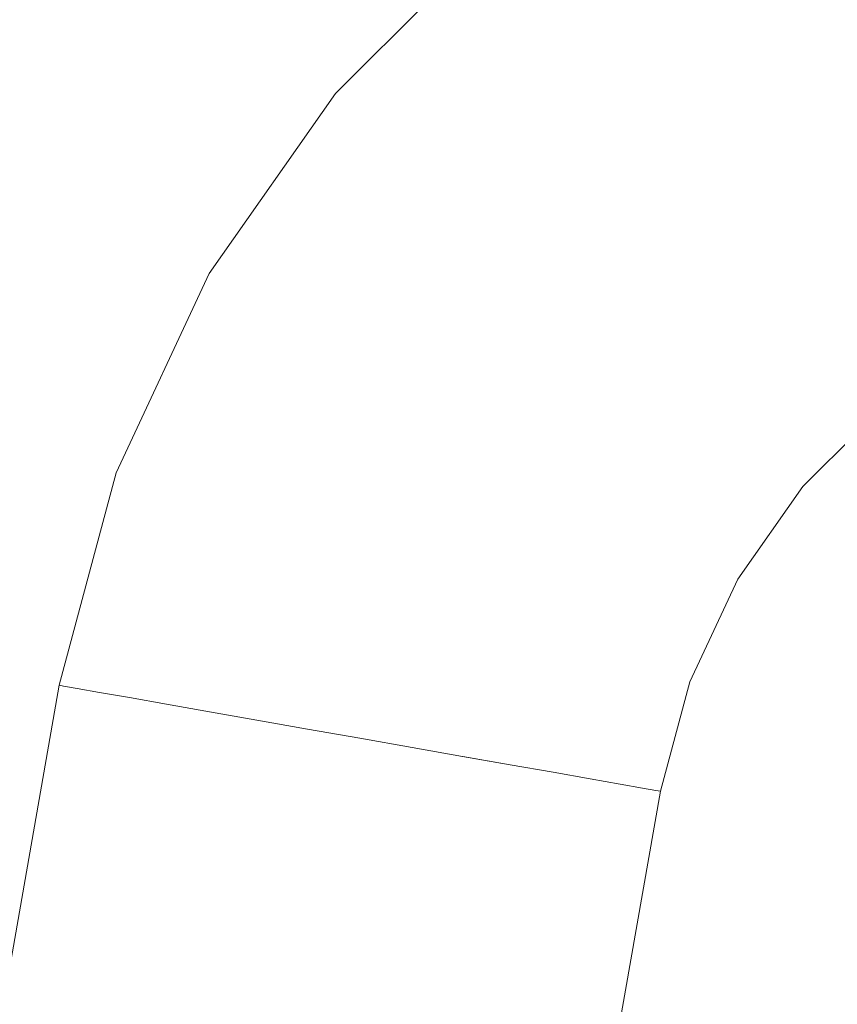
# Model space of a CAD drawing. Header units: millimetres. Extents: x -30280 to 309309, y -17460 to 4378.
# Tile 342 of 656: x 122976 to 122998, y -11016 to -10990. Entities that reach past the tile are written whole.
import ezdxf

# ---------------------------------------------------------------- set-up
doc = ezdxf.new("R2010")
doc.units = ezdxf.units.MM
doc.header["$MEASUREMENT"] = 0
doc.linetypes.add('Wipeout_Contour', pattern=[1000, 0, -1000])
doc.layers.add('P1_PLANTA PRIMERA_3_Nuevo_08_E_Envans secs', color=7, linetype='Continuous')
doc.layers.add('P1_PLANTA PRIMERA_3_Nuevo_09_EI_Mobiliari general', color=7, linetype='Continuous')
doc.layers.add('P1_PLANTA PRIMERA_3_Nuevo_09_EI_Mobiliari general_Pluma_Nº__1', color=7, linetype='Continuous', lineweight=5)

msp = doc.modelspace()

# ---------------------------------------------------------------- wipeouts: each hides what was drawn before it
at = {"color": 254, "linetype": 'Wipeout_Contour', "lineweight": 0, "ltscale": 744380.35708}
msp.add_wipeout([(125602.392, -8989.05), (119928.08, -8989.05), (119928.08, -9336.05), (125456.836, -9336.05), (125456.836, -11434.05), (125602.392, -11434.05)], dxfattribs=at).dxf.layer = 'P1_PLANTA PRIMERA_3_Nuevo_08_E_Envans secs'

# ---------------------------------------------------------------- next in the draw order: wipeouts: each hides what was drawn before it
at = {"color": 254, "linetype": 'Wipeout_Contour', "lineweight": 0, "ltscale": 13224043.01546531}
msp.add_wipeout([(124316.836, -9376.05), (119928.079, -9376.05), (119928.079, -11281.741), (119970.612, -11044.193), (119971.249, -11041.854), (119975.179, -11019.562), (119953.583, -11019.562), (119953.583, -10963.994), (119967.219, -10537.884), (120389.947, -10537.884), (120403.511, -10963.994), (120403.583, -11019.562), (120381.987, -11019.562), (120385.917, -11041.854), (120386.554, -11044.193), (120428.583, -11278.93), (120470.612, -11044.193), (120471.249, -11041.854), (120475.179, -11019.562), (120453.583, -11019.562), (120453.583, -10963.994), (120467.219, -10537.884), (120889.947, -10537.884), (120903.511, -10963.994), (120903.583, -11019.562), (120881.987, -11019.562), (120885.917, -11041.854), (120886.554, -11044.193), (120928.583, -11278.93), (120970.612, -11044.193), (120971.249, -11041.854), (120975.179, -11019.562), (120953.583, -11019.562), (120953.583, -10963.994), (120967.219, -10537.884), (121389.947, -10537.884), (121403.511, -10963.994), (121403.583, -11019.562), (121381.987, -11019.562), (121385.917, -11041.854), (121386.554, -11044.193), (121428.583, -11278.93), (121470.612, -11044.193), (121471.249, -11041.854), (121475.179, -11019.562), (121453.583, -11019.562), (121453.583, -10963.994), (121467.219, -10537.884), (121889.947, -10537.884), (121903.511, -10963.994), (121903.583, -11019.562), (121881.987, -11019.562), (121885.917, -11041.854), (121886.554, -11044.193), (121928.583, -11278.93), (121970.612, -11044.193), (121971.249, -11041.854), (121975.179, -11019.562), (121953.583, -11019.562), (121953.583, -10963.994), (121967.219, -10537.884), (122389.947, -10537.884), (122403.511, -10963.994), (122403.583, -11019.562), (122381.987, -11019.563), (122385.917, -11041.854), (122386.554, -11044.193), (122428.583, -11278.93), (122470.612, -11044.193), (122471.249, -11041.854), (122475.179, -11019.562), (122453.583, -11019.562), (122453.583, -10963.994), (122467.219, -10537.884), (122889.947, -10537.884), (122903.511, -10963.994), (122903.583, -11019.562), (122881.987, -11019.563), (122885.917, -11041.854), (122886.554, -11044.193), (122928.583, -11278.93), (122970.612, -11044.193), (122971.249, -11041.854), (122975.179, -11019.562), (122953.583, -11019.562), (122953.583, -10963.994), (122967.219, -10537.884), (123389.947, -10537.884), (123403.511, -10963.994), (123403.583, -11019.562), (123381.987, -11019.563), (123385.917, -11041.854), (123386.554, -11044.193), (123428.583, -11278.93), (123470.612, -11044.193), (123471.249, -11041.854), (123475.179, -11019.562), (123453.583, -11019.562), (123453.583, -10963.994), (123467.219, -10537.884), (123889.947, -10537.884), (123903.511, -10963.994), (123903.583, -11019.562), (123881.987, -11019.563), (123885.917, -11041.854), (123886.554, -11044.193), (123947.763, -11386.05), (124316.836, -11386.05)], dxfattribs=at).dxf.layer = 'P1_PLANTA PRIMERA_3_Nuevo_08_E_Envans secs'

# ---------------------------------------------------------------- next in the draw order: wipeouts: each hides what was drawn before it
at = {"color": 254, "linetype": 'Wipeout_Contour', "lineweight": 0, "ltscale": 1234688.370091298}
msp.add_wipeout([(122953.583, -10983.748), (122953.583, -11019.295), (122975.227, -11019.295), (122977.292, -11007.583), (122978.784, -11002.016), (122981.223, -10996.794), (122984.533, -10992.075), (122988.614, -10988.004), (122993.34, -10984.706), (122995.405, -10983.748)], dxfattribs=at).dxf.layer = 'P1_PLANTA PRIMERA_3_Nuevo_09_EI_Mobiliari general'

# ---------------------------------------------------------------- next in the draw order: wipeouts: each hides what was drawn before it
at = {"color": 254, "linetype": 'Wipeout_Contour', "lineweight": 0, "ltscale": 3462737.528267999}
msp.add_wipeout([(122991.473, -11019.295), (122997.48, -11017.694), (123003.14, -11017.221), (123178.583, -11017.677), (123354.026, -11017.194), (123359.686, -11017.694), (123365.236, -11019.146), (123364.118, -11010.361), (123363.349, -11007.494), (123362.092, -11004.803), (123360.387, -11002.372), (123358.285, -11000.276), (123355.85, -10998.576), (123353.157, -10997.327), (123350.287, -10996.565), (123347.328, -10996.314), (123191.775, -10996.726), (123178.583, -10996.763), (123165.392, -10996.8), (123009.838, -10996.292), (123006.879, -10996.565), (123004.009, -10997.327), (123001.316, -10998.576), (122998.881, -11000.276), (122996.779, -11002.372), (122995.074, -11004.803), (122993.818, -11007.494), (122993.049, -11010.362)], dxfattribs=at).dxf.layer = 'P1_PLANTA PRIMERA_3_Nuevo_09_EI_Mobiliari general'
at = {"color": 254, "linetype": 'Wipeout_Contour', "lineweight": 0, "ltscale": 493850.936079}
msp.add_wipeout([(122928.583, -11329.894), (122985.17, -11008.972), (122983.802, -11008.731), (122928.583, -11321.894)], dxfattribs=at).dxf.layer = 'P1_PLANTA PRIMERA_3_Nuevo_09_EI_Mobiliari general'

# ---------------------------------------------------------------- next in the draw order: wipeouts: each hides what was drawn before it
at = {"color": 254, "linetype": 'Wipeout_Contour', "lineweight": 0, "ltscale": 493855.820436}
msp.add_wipeout([(122928.583, -11329.894), (122929.994, -11329.894), (122986.538, -11009.214), (122985.17, -11008.972)], dxfattribs=at).dxf.layer = 'P1_PLANTA PRIMERA_3_Nuevo_09_EI_Mobiliari general'

# ---------------------------------------------------------------- next in the draw order: wipeouts: each hides what was drawn before it
at = {"color": 254, "linetype": 'Wipeout_Contour', "lineweight": 0, "ltscale": 493861.313323}
msp.add_wipeout([(122929.994, -11329.894), (122931.361, -11329.894), (122987.865, -11009.447), (122986.538, -11009.214)], dxfattribs=at).dxf.layer = 'P1_PLANTA PRIMERA_3_Nuevo_09_EI_Mobiliari general'

# ---------------------------------------------------------------- next in the draw order: wipeouts: each hides what was drawn before it
at = {"color": 254, "linetype": 'Wipeout_Contour', "lineweight": 0, "ltscale": 493866.55462}
msp.add_wipeout([(122931.361, -11329.894), (122932.645, -11329.894), (122989.109, -11009.667), (122987.865, -11009.447)], dxfattribs=at).dxf.layer = 'P1_PLANTA PRIMERA_3_Nuevo_09_EI_Mobiliari general'

# ---------------------------------------------------------------- next in the draw order: wipeouts: each hides what was drawn before it
at = {"color": 254, "linetype": 'Wipeout_Contour', "lineweight": 0, "ltscale": 493871.385028}
msp.add_wipeout([(122932.645, -11329.894), (122933.805, -11329.894), (122990.234, -11009.865), (122989.109, -11009.667)], dxfattribs=at).dxf.layer = 'P1_PLANTA PRIMERA_3_Nuevo_09_EI_Mobiliari general'

# ---------------------------------------------------------------- next in the draw order: wipeouts: each hides what was drawn before it
at = {"color": 254, "linetype": 'Wipeout_Contour', "lineweight": 0, "ltscale": 370394.140764}
msp.add_wipeout([(122933.805, -11329.894), (122934.806, -11329.894), (122991.205, -11010.037)], dxfattribs=at).dxf.layer = 'P1_PLANTA PRIMERA_3_Nuevo_09_EI_Mobiliari general'

# ---------------------------------------------------------------- next in the draw order: wipeouts: each hides what was drawn before it
at = {"color": 254, "linetype": 'Wipeout_Contour', "lineweight": 0, "ltscale": 370422.110976}
msp.add_wipeout([(122991.205, -11010.036), (122934.806, -11329.894), (122991.993, -11010.175)], dxfattribs=at).dxf.layer = 'P1_PLANTA PRIMERA_3_Nuevo_09_EI_Mobiliari general'

# ---------------------------------------------------------------- next in the draw order: wipeouts: each hides what was drawn before it
at = {"color": 254, "linetype": 'Wipeout_Contour', "lineweight": 0, "ltscale": 370361.043544}
msp.add_wipeout([(122928.583, -11284.523), (122928.583, -11286.602), (122977.767, -11007.667)], dxfattribs=at).dxf.layer = 'P1_PLANTA PRIMERA_3_Nuevo_09_EI_Mobiliari general'

# ---------------------------------------------------------------- next in the draw order: wipeouts: each hides what was drawn before it
at = {"color": 254, "linetype": 'Wipeout_Contour', "lineweight": 0, "ltscale": 370409.174695}
msp.add_wipeout([(122978.899, -11002.058), (122977.411, -11007.604), (122979.238, -11002.181)], dxfattribs=at).dxf.layer = 'P1_PLANTA PRIMERA_3_Nuevo_09_EI_Mobiliari general'
at = {"color": 254, "linetype": 'Wipeout_Contour', "lineweight": 0, "ltscale": 370362.130691}
msp.add_wipeout([(122928.583, -11289.996), (122978.347, -11007.769), (122928.583, -11286.602)], dxfattribs=at).dxf.layer = 'P1_PLANTA PRIMERA_3_Nuevo_09_EI_Mobiliari general'

# ---------------------------------------------------------------- next in the draw order: linework, layer by layer
at = {"layer": 'P1_PLANTA PRIMERA_3_Nuevo_09_EI_Mobiliari general_Pluma_Nº__1', "color": 7, "linetype": 'Continuous', "lineweight": 5}
for p, q in [((122977.292, -11007.583), (122977.411, -11007.604)), ((122977.411, -11007.604), (122977.767, -11007.667))]:
    msp.add_line(p, q, dxfattribs=at)

# ---------------------------------------------------------------- next in the draw order: wipeouts: each hides what was drawn before it
at = {"color": 254, "linetype": 'Wipeout_Contour', "lineweight": 0, "ltscale": 370413.982712}
msp.add_wipeout([(122981.328, -10996.854), (122978.899, -11002.058), (122981.641, -10997.035)], dxfattribs=at).dxf.layer = 'P1_PLANTA PRIMERA_3_Nuevo_09_EI_Mobiliari general'
at = {"color": 254, "linetype": 'Wipeout_Contour', "lineweight": 0, "ltscale": 370412.540706}
msp.add_wipeout([(122979.791, -11002.383), (122978.347, -11007.769), (122980.543, -11002.657)], dxfattribs=at).dxf.layer = 'P1_PLANTA PRIMERA_3_Nuevo_09_EI_Mobiliari general'
at = {"color": 254, "linetype": 'Wipeout_Contour', "lineweight": 0, "ltscale": 370363.658932}
msp.add_wipeout([(122928.583, -11289.996), (122928.583, -11294.602), (122979.135, -11007.908)], dxfattribs=at).dxf.layer = 'P1_PLANTA PRIMERA_3_Nuevo_09_EI_Mobiliari general'

# ---------------------------------------------------------------- next in the draw order: linework, layer by layer
at = {"layer": 'P1_PLANTA PRIMERA_3_Nuevo_09_EI_Mobiliari general_Pluma_Nº__1', "color": 7, "linetype": 'Continuous', "lineweight": 5}
for p, q in [((122977.292, -11007.583), (122978.785, -11002.016)), ((122977.767, -11007.667), (122978.347, -11007.769))]:
    msp.add_line(p, q, dxfattribs=at)

# ---------------------------------------------------------------- next in the draw order: wipeouts: each hides what was drawn before it
at = {"color": 254, "linetype": 'Wipeout_Contour', "lineweight": 0, "ltscale": 370421.604842}
msp.add_wipeout([(122984.626, -10992.153), (122981.328, -10996.854), (122984.902, -10992.386)], dxfattribs=at).dxf.layer = 'P1_PLANTA PRIMERA_3_Nuevo_09_EI_Mobiliari general'
at = {"color": 254, "linetype": 'Wipeout_Contour', "lineweight": 0, "ltscale": 370417.138905}
msp.add_wipeout([(122982.151, -10997.33), (122979.791, -11002.383), (122982.843, -10997.731)], dxfattribs=at).dxf.layer = 'P1_PLANTA PRIMERA_3_Nuevo_09_EI_Mobiliari general'
at = {"color": 254, "linetype": 'Wipeout_Contour', "lineweight": 0, "ltscale": 370415.119019}
msp.add_wipeout([(122980.543, -11002.657), (122979.135, -11007.908), (122981.469, -11002.994)], dxfattribs=at).dxf.layer = 'P1_PLANTA PRIMERA_3_Nuevo_09_EI_Mobiliari general'
at = {"color": 254, "linetype": 'Wipeout_Contour', "lineweight": 0, "ltscale": 370365.58214}
msp.add_wipeout([(122928.583, -11300.28), (122980.106, -11008.079), (122928.583, -11294.602)], dxfattribs=at).dxf.layer = 'P1_PLANTA PRIMERA_3_Nuevo_09_EI_Mobiliari general'

# ---------------------------------------------------------------- next in the draw order: linework, layer by layer
at = {"layer": 'P1_PLANTA PRIMERA_3_Nuevo_09_EI_Mobiliari general_Pluma_Nº__1', "color": 7, "linetype": 'Continuous', "lineweight": 5}
msp.add_line((122978.347, -11007.769), (122979.135, -11007.908), dxfattribs=at)

# ---------------------------------------------------------------- next in the draw order: wipeouts: each hides what was drawn before it
at = {"color": 254, "linetype": 'Wipeout_Contour', "lineweight": 0, "ltscale": 370431.785776}
msp.add_wipeout([(122988.692, -10988.098), (122984.626, -10992.153), (122988.923, -10988.374)], dxfattribs=at).dxf.layer = 'P1_PLANTA PRIMERA_3_Nuevo_09_EI_Mobiliari general'
at = {"color": 254, "linetype": 'Wipeout_Contour', "lineweight": 0, "ltscale": 370424.472532}
msp.add_wipeout([(122985.353, -10992.765), (122982.151, -10997.33), (122985.966, -10993.28)], dxfattribs=at).dxf.layer = 'P1_PLANTA PRIMERA_3_Nuevo_09_EI_Mobiliari general'
at = {"color": 254, "linetype": 'Wipeout_Contour', "lineweight": 0, "ltscale": 370419.576789}
msp.add_wipeout([(122982.843, -10997.731), (122980.543, -11002.657), (122983.697, -10998.224)], dxfattribs=at).dxf.layer = 'P1_PLANTA PRIMERA_3_Nuevo_09_EI_Mobiliari general'
at = {"color": 254, "linetype": 'Wipeout_Contour', "lineweight": 0, "ltscale": 493839.11628}
msp.add_wipeout([(122928.583, -11300.28), (122928.583, -11306.858), (122981.231, -11008.278), (122980.106, -11008.079)], dxfattribs=at).dxf.layer = 'P1_PLANTA PRIMERA_3_Nuevo_09_EI_Mobiliari general'

# ---------------------------------------------------------------- next in the draw order: linework, layer by layer
at = {"layer": 'P1_PLANTA PRIMERA_3_Nuevo_09_EI_Mobiliari general_Pluma_Nº__1', "color": 7, "linetype": 'Continuous', "lineweight": 5}
msp.add_line((122978.785, -11002.016), (122981.223, -10996.794), dxfattribs=at)

# ---------------------------------------------------------------- next in the draw order: wipeouts: each hides what was drawn before it
at = {"color": 254, "linetype": 'Wipeout_Contour', "lineweight": 0, "ltscale": 370434.288309}
msp.add_wipeout([(122989.301, -10988.826), (122985.353, -10992.765), (122989.815, -10989.44)], dxfattribs=at).dxf.layer = 'P1_PLANTA PRIMERA_3_Nuevo_09_EI_Mobiliari general'
at = {"color": 254, "linetype": 'Wipeout_Contour', "lineweight": 0, "ltscale": 370426.698335}
msp.add_wipeout([(122985.966, -10993.28), (122982.843, -10997.731), (122986.72, -10993.914)], dxfattribs=at).dxf.layer = 'P1_PLANTA PRIMERA_3_Nuevo_09_EI_Mobiliari general'
at = {"color": 254, "linetype": 'Wipeout_Contour', "lineweight": 0, "ltscale": 493842.784427}
msp.add_wipeout([(122928.583, -11306.858), (122928.583, -11314.137), (122982.476, -11008.497), (122981.231, -11008.278)], dxfattribs=at).dxf.layer = 'P1_PLANTA PRIMERA_3_Nuevo_09_EI_Mobiliari general'

# ---------------------------------------------------------------- next in the draw order: wipeouts: each hides what was drawn before it
at = {"color": 254, "linetype": 'Wipeout_Contour', "lineweight": 0, "ltscale": 370436.236979}
msp.add_wipeout([(122989.815, -10989.44), (122985.966, -10993.28), (122990.447, -10990.196)], dxfattribs=at).dxf.layer = 'P1_PLANTA PRIMERA_3_Nuevo_09_EI_Mobiliari general'
at = {"color": 254, "linetype": 'Wipeout_Contour', "lineweight": 0, "ltscale": 493891.215525}
msp.add_wipeout([(122981.469, -11002.994), (122980.106, -11008.079), (122981.231, -11008.278), (122982.543, -11003.385)], dxfattribs=at).dxf.layer = 'P1_PLANTA PRIMERA_3_Nuevo_09_EI_Mobiliari general'
at = {"color": 254, "linetype": 'Wipeout_Contour', "lineweight": 0, "ltscale": 493846.764609}
msp.add_wipeout([(122928.583, -11321.894), (122983.802, -11008.731), (122982.476, -11008.497), (122928.583, -11314.137)], dxfattribs=at).dxf.layer = 'P1_PLANTA PRIMERA_3_Nuevo_09_EI_Mobiliari general'

# ---------------------------------------------------------------- next in the draw order: linework, layer by layer
at = {"layer": 'P1_PLANTA PRIMERA_3_Nuevo_09_EI_Mobiliari general_Pluma_Nº__1', "color": 7, "linetype": 'Continuous', "lineweight": 5}
for p, q in [((122928.583, -11283.824), (122977.292, -11007.583)), ((122979.135, -11007.908), (122980.106, -11008.079))]:
    msp.add_line(p, q, dxfattribs=at)

# ---------------------------------------------------------------- next in the draw order: wipeouts: each hides what was drawn before it
at = {"color": 254, "linetype": 'Wipeout_Contour', "lineweight": 0, "ltscale": 493896.50485}
msp.add_wipeout([(122983.697, -10998.224), (122981.469, -11002.994), (122982.543, -11003.385), (122984.686, -10998.796)], dxfattribs=at).dxf.layer = 'P1_PLANTA PRIMERA_3_Nuevo_09_EI_Mobiliari general'

# ---------------------------------------------------------------- next in the draw order: wipeouts: each hides what was drawn before it
at = {"color": 254, "linetype": 'Wipeout_Contour', "lineweight": 0, "ltscale": 493905.176346}
msp.add_wipeout([(122986.72, -10993.914), (122983.697, -10998.224), (122984.686, -10998.796), (122987.595, -10994.649)], dxfattribs=at).dxf.layer = 'P1_PLANTA PRIMERA_3_Nuevo_09_EI_Mobiliari general'
at = {"color": 254, "linetype": 'Wipeout_Contour', "lineweight": 0, "ltscale": 493895.936886}
msp.add_wipeout([(122981.231, -11008.278), (122982.476, -11008.497), (122983.73, -11003.818), (122982.543, -11003.385)], dxfattribs=at).dxf.layer = 'P1_PLANTA PRIMERA_3_Nuevo_09_EI_Mobiliari general'

# ---------------------------------------------------------------- next in the draw order: linework, layer by layer
at = {"layer": 'P1_PLANTA PRIMERA_3_Nuevo_09_EI_Mobiliari general_Pluma_Nº__1', "color": 7, "linetype": 'Continuous', "lineweight": 5}
for p, q in [((122981.223, -10996.794), (122984.533, -10992.075)), ((122980.106, -11008.079), (122981.231, -11008.278))]:
    msp.add_line(p, q, dxfattribs=at)

# ---------------------------------------------------------------- next in the draw order: wipeouts: each hides what was drawn before it
at = {"color": 254, "linetype": 'Wipeout_Contour', "lineweight": 0, "ltscale": 493916.964195}
msp.add_wipeout([(122990.447, -10990.196), (122986.72, -10993.914), (122987.595, -10994.649), (122991.181, -10991.072)], dxfattribs=at).dxf.layer = 'P1_PLANTA PRIMERA_3_Nuevo_09_EI_Mobiliari general'
at = {"color": 254, "linetype": 'Wipeout_Contour', "lineweight": 0, "ltscale": 493901.009793}
msp.add_wipeout([(122982.543, -11003.385), (122983.73, -11003.818), (122985.78, -10999.429), (122984.686, -10998.796)], dxfattribs=at).dxf.layer = 'P1_PLANTA PRIMERA_3_Nuevo_09_EI_Mobiliari general'

# ---------------------------------------------------------------- next in the draw order: wipeouts: each hides what was drawn before it
at = {"color": 254, "linetype": 'Wipeout_Contour', "lineweight": 0, "ltscale": 493931.508083}
msp.add_wipeout([(122994.765, -10987.183), (122990.447, -10990.196), (122991.181, -10991.072), (122995.334, -10988.174)], dxfattribs=at).dxf.layer = 'P1_PLANTA PRIMERA_3_Nuevo_09_EI_Mobiliari general'
at = {"color": 254, "linetype": 'Wipeout_Contour', "lineweight": 0, "ltscale": 493909.327553}
msp.add_wipeout([(122984.686, -10998.796), (122985.78, -10999.429), (122988.562, -10995.463), (122987.595, -10994.649)], dxfattribs=at).dxf.layer = 'P1_PLANTA PRIMERA_3_Nuevo_09_EI_Mobiliari general'
at = {"color": 254, "linetype": 'Wipeout_Contour', "lineweight": 0, "ltscale": 493901.060271}
msp.add_wipeout([(122983.73, -11003.818), (122982.476, -11008.497), (122983.802, -11008.731), (122984.996, -11004.279)], dxfattribs=at).dxf.layer = 'P1_PLANTA PRIMERA_3_Nuevo_09_EI_Mobiliari general'

# ---------------------------------------------------------------- next in the draw order: linework, layer by layer
at = {"layer": 'P1_PLANTA PRIMERA_3_Nuevo_09_EI_Mobiliari general_Pluma_Nº__1', "color": 7, "linetype": 'Continuous', "lineweight": 5}
msp.add_line((122981.231, -11008.278), (122982.476, -11008.497), dxfattribs=at)

# ---------------------------------------------------------------- next in the draw order: wipeouts: each hides what was drawn before it
at = {"color": 254, "linetype": 'Wipeout_Contour', "lineweight": 0, "ltscale": 493920.635032}
msp.add_wipeout([(122987.595, -10994.649), (122988.562, -10995.463), (122991.992, -10992.042), (122991.181, -10991.072)], dxfattribs=at).dxf.layer = 'P1_PLANTA PRIMERA_3_Nuevo_09_EI_Mobiliari general'
at = {"color": 254, "linetype": 'Wipeout_Contour', "lineweight": 0, "ltscale": 493905.898573}
msp.add_wipeout([(122985.78, -10999.429), (122983.73, -11003.818), (122984.996, -11004.279), (122986.946, -11000.103)], dxfattribs=at).dxf.layer = 'P1_PLANTA PRIMERA_3_Nuevo_09_EI_Mobiliari general'

# ---------------------------------------------------------------- next in the draw order: wipeouts: each hides what was drawn before it
at = {"color": 254, "linetype": 'Wipeout_Contour', "lineweight": 0, "ltscale": 493934.586506}
msp.add_wipeout([(122991.181, -10991.072), (122991.992, -10992.042), (122995.964, -10989.269), (122995.334, -10988.174)], dxfattribs=at).dxf.layer = 'P1_PLANTA PRIMERA_3_Nuevo_09_EI_Mobiliari general'
at = {"color": 254, "linetype": 'Wipeout_Contour', "lineweight": 0, "ltscale": 493913.832655}
msp.add_wipeout([(122988.562, -10995.463), (122985.78, -10999.429), (122986.946, -11000.103), (122989.593, -10996.33)], dxfattribs=at).dxf.layer = 'P1_PLANTA PRIMERA_3_Nuevo_09_EI_Mobiliari general'
at = {"color": 254, "linetype": 'Wipeout_Contour', "lineweight": 0, "ltscale": 493906.429931}
msp.add_wipeout([(122984.996, -11004.279), (122983.802, -11008.731), (122985.17, -11008.972), (122986.301, -11004.755)], dxfattribs=at).dxf.layer = 'P1_PLANTA PRIMERA_3_Nuevo_09_EI_Mobiliari general'

# ---------------------------------------------------------------- next in the draw order: linework, layer by layer
at = {"layer": 'P1_PLANTA PRIMERA_3_Nuevo_09_EI_Mobiliari general_Pluma_Nº__1', "color": 7, "linetype": 'Continuous', "lineweight": 5}
msp.add_line((122982.476, -11008.497), (122983.802, -11008.731), dxfattribs=at)

# ---------------------------------------------------------------- next in the draw order: wipeouts: each hides what was drawn before it
at = {"color": 254, "linetype": 'Wipeout_Contour', "lineweight": 0, "ltscale": 493924.619014}
msp.add_wipeout([(122991.992, -10992.042), (122988.562, -10995.463), (122989.593, -10996.33), (122992.856, -10993.075)], dxfattribs=at).dxf.layer = 'P1_PLANTA PRIMERA_3_Nuevo_09_EI_Mobiliari general'
at = {"color": 254, "linetype": 'Wipeout_Contour', "lineweight": 0, "ltscale": 493911.022577}
msp.add_wipeout([(122986.946, -11000.103), (122984.996, -11004.279), (122986.301, -11004.755), (122988.148, -11000.798)], dxfattribs=at).dxf.layer = 'P1_PLANTA PRIMERA_3_Nuevo_09_EI_Mobiliari general'

# ---------------------------------------------------------------- next in the draw order: linework, layer by layer
at = {"layer": 'P1_PLANTA PRIMERA_3_Nuevo_09_EI_Mobiliari general_Pluma_Nº__1', "color": 7, "linetype": 'Continuous', "lineweight": 5}
msp.add_line((122984.533, -10992.075), (122988.614, -10988.004), dxfattribs=at)

# ---------------------------------------------------------------- next in the draw order: wipeouts: each hides what was drawn before it
at = {"color": 254, "linetype": 'Wipeout_Contour', "lineweight": 0, "ltscale": 493937.927772}
msp.add_wipeout([(122995.964, -10989.269), (122991.992, -10992.042), (122992.856, -10993.075), (122996.636, -10990.437)], dxfattribs=at).dxf.layer = 'P1_PLANTA PRIMERA_3_Nuevo_09_EI_Mobiliari general'
at = {"color": 254, "linetype": 'Wipeout_Contour', "lineweight": 0, "ltscale": 493918.554716}
msp.add_wipeout([(122989.593, -10996.33), (122986.946, -11000.103), (122988.148, -11000.798), (122990.656, -10997.224)], dxfattribs=at).dxf.layer = 'P1_PLANTA PRIMERA_3_Nuevo_09_EI_Mobiliari general'
at = {"color": 254, "linetype": 'Wipeout_Contour', "lineweight": 0, "ltscale": 493911.882665}
msp.add_wipeout([(122986.301, -11004.755), (122985.17, -11008.972), (122986.538, -11009.214), (122987.606, -11005.23)], dxfattribs=at).dxf.layer = 'P1_PLANTA PRIMERA_3_Nuevo_09_EI_Mobiliari general'

# ---------------------------------------------------------------- next in the draw order: linework, layer by layer
at = {"layer": 'P1_PLANTA PRIMERA_3_Nuevo_09_EI_Mobiliari general_Pluma_Nº__1', "color": 7, "linetype": 'Continuous', "lineweight": 5}
msp.add_line((122983.802, -11008.731), (122985.17, -11008.972), dxfattribs=at)

# ---------------------------------------------------------------- next in the draw order: wipeouts: each hides what was drawn before it
at = {"color": 254, "linetype": 'Wipeout_Contour', "lineweight": 0, "ltscale": 493953.352327}
msp.add_wipeout([(123000.359, -10987.23), (122995.964, -10989.269), (122996.636, -10990.437), (123000.817, -10988.497)], dxfattribs=at).dxf.layer = 'P1_PLANTA PRIMERA_3_Nuevo_09_EI_Mobiliari general'
at = {"color": 254, "linetype": 'Wipeout_Contour', "lineweight": 0, "ltscale": 493928.795058}
msp.add_wipeout([(122992.856, -10993.075), (122989.593, -10996.33), (122990.656, -10997.224), (122993.747, -10994.14)], dxfattribs=at).dxf.layer = 'P1_PLANTA PRIMERA_3_Nuevo_09_EI_Mobiliari general'
at = {"color": 254, "linetype": 'Wipeout_Contour', "lineweight": 0, "ltscale": 493916.226078}
msp.add_wipeout([(122988.148, -11000.798), (122986.301, -11004.755), (122987.606, -11005.23), (122989.351, -11001.494)], dxfattribs=at).dxf.layer = 'P1_PLANTA PRIMERA_3_Nuevo_09_EI_Mobiliari general'

# ---------------------------------------------------------------- next in the draw order: wipeouts: each hides what was drawn before it
at = {"color": 254, "linetype": 'Wipeout_Contour', "lineweight": 0, "ltscale": 493941.430349}
msp.add_wipeout([(122996.636, -10990.437), (122992.856, -10993.075), (122993.747, -10994.14), (122997.328, -10991.641)], dxfattribs=at).dxf.layer = 'P1_PLANTA PRIMERA_3_Nuevo_09_EI_Mobiliari general'
at = {"color": 254, "linetype": 'Wipeout_Contour', "lineweight": 0, "ltscale": 493923.350243}
msp.add_wipeout([(122990.656, -10997.224), (122988.148, -11000.798), (122989.351, -11001.494), (122991.719, -10998.118)], dxfattribs=at).dxf.layer = 'P1_PLANTA PRIMERA_3_Nuevo_09_EI_Mobiliari general'
at = {"color": 254, "linetype": 'Wipeout_Contour', "lineweight": 0, "ltscale": 493917.252771}
msp.add_wipeout([(122987.606, -11005.23), (122986.538, -11009.214), (122987.865, -11009.447), (122988.872, -11005.692)], dxfattribs=at).dxf.layer = 'P1_PLANTA PRIMERA_3_Nuevo_09_EI_Mobiliari general'

# ---------------------------------------------------------------- next in the draw order: linework, layer by layer
at = {"layer": 'P1_PLANTA PRIMERA_3_Nuevo_09_EI_Mobiliari general_Pluma_Nº__1', "color": 7, "linetype": 'Continuous', "lineweight": 5}
msp.add_line((122985.17, -11008.972), (122986.538, -11009.213), dxfattribs=at)

# ---------------------------------------------------------------- next in the draw order: wipeouts: each hides what was drawn before it
at = {"color": 254, "linetype": 'Wipeout_Contour', "lineweight": 0, "ltscale": 493956.074508}
msp.add_wipeout([(123000.817, -10988.497), (122996.636, -10990.437), (122997.328, -10991.641), (123001.289, -10989.803)], dxfattribs=at).dxf.layer = 'P1_PLANTA PRIMERA_3_Nuevo_09_EI_Mobiliari general'
at = {"color": 254, "linetype": 'Wipeout_Contour', "lineweight": 0, "ltscale": 493933.036289}
msp.add_wipeout([(122993.747, -10994.14), (122990.656, -10997.224), (122991.719, -10998.118), (122994.639, -10995.205)], dxfattribs=at).dxf.layer = 'P1_PLANTA PRIMERA_3_Nuevo_09_EI_Mobiliari general'
at = {"color": 254, "linetype": 'Wipeout_Contour', "lineweight": 0, "ltscale": 493921.350973}
msp.add_wipeout([(122989.351, -11001.494), (122987.606, -11005.23), (122988.872, -11005.692), (122990.517, -11002.168)], dxfattribs=at).dxf.layer = 'P1_PLANTA PRIMERA_3_Nuevo_09_EI_Mobiliari general'

# ---------------------------------------------------------------- next in the draw order: wipeouts: each hides what was drawn before it
at = {"color": 254, "linetype": 'Wipeout_Contour', "lineweight": 0, "ltscale": 493944.987852}
msp.add_wipeout([(122997.328, -10991.641), (122993.747, -10994.14), (122994.639, -10995.205), (122998.021, -10992.845)], dxfattribs=at).dxf.layer = 'P1_PLANTA PRIMERA_3_Nuevo_09_EI_Mobiliari general'
at = {"color": 254, "linetype": 'Wipeout_Contour', "lineweight": 0, "ltscale": 493928.073557}
msp.add_wipeout([(122991.719, -10998.118), (122989.351, -11001.494), (122990.517, -11002.168), (122992.75, -10998.985)], dxfattribs=at).dxf.layer = 'P1_PLANTA PRIMERA_3_Nuevo_09_EI_Mobiliari general'
at = {"color": 254, "linetype": 'Wipeout_Contour', "lineweight": 0, "ltscale": 493922.377093}
msp.add_wipeout([(122987.865, -11009.447), (122989.109, -11009.667), (122990.059, -11006.124), (122988.872, -11005.692)], dxfattribs=at).dxf.layer = 'P1_PLANTA PRIMERA_3_Nuevo_09_EI_Mobiliari general'

# ---------------------------------------------------------------- next in the draw order: linework, layer by layer
at = {"layer": 'P1_PLANTA PRIMERA_3_Nuevo_09_EI_Mobiliari general_Pluma_Nº__1', "color": 7, "linetype": 'Continuous', "lineweight": 5}
msp.add_line((122986.538, -11009.213), (122987.864, -11009.448), dxfattribs=at)

# ---------------------------------------------------------------- next in the draw order: wipeouts: each hides what was drawn before it
at = {"color": 254, "linetype": 'Wipeout_Contour', "lineweight": 0, "ltscale": 493958.839699}
msp.add_wipeout([(123001.289, -10989.803), (122997.328, -10991.641), (122998.021, -10992.845), (123001.761, -10991.11)], dxfattribs=at).dxf.layer = 'P1_PLANTA PRIMERA_3_Nuevo_09_EI_Mobiliari general'
at = {"color": 254, "linetype": 'Wipeout_Contour', "lineweight": 0, "ltscale": 493937.213899}
msp.add_wipeout([(122994.639, -10995.205), (122991.719, -10998.118), (122992.75, -10998.985), (122995.503, -10996.238)], dxfattribs=at).dxf.layer = 'P1_PLANTA PRIMERA_3_Nuevo_09_EI_Mobiliari general'
at = {"color": 254, "linetype": 'Wipeout_Contour', "lineweight": 0, "ltscale": 493926.241589}
msp.add_wipeout([(122988.872, -11005.692), (122990.059, -11006.124), (122991.611, -11002.801), (122990.517, -11002.168)], dxfattribs=at).dxf.layer = 'P1_PLANTA PRIMERA_3_Nuevo_09_EI_Mobiliari general'

# ---------------------------------------------------------------- next in the draw order: wipeouts: each hides what was drawn before it
at = {"color": 254, "linetype": 'Wipeout_Contour', "lineweight": 0, "ltscale": 493948.492281}
msp.add_wipeout([(122998.021, -10992.845), (122994.639, -10995.205), (122995.503, -10996.238), (122998.692, -10994.013)], dxfattribs=at).dxf.layer = 'P1_PLANTA PRIMERA_3_Nuevo_09_EI_Mobiliari general'
at = {"color": 254, "linetype": 'Wipeout_Contour', "lineweight": 0, "ltscale": 493932.581226}
msp.add_wipeout([(122990.517, -11002.168), (122991.611, -11002.801), (122993.718, -10999.798), (122992.75, -10998.985)], dxfattribs=at).dxf.layer = 'P1_PLANTA PRIMERA_3_Nuevo_09_EI_Mobiliari general'
at = {"color": 254, "linetype": 'Wipeout_Contour', "lineweight": 0, "ltscale": 493927.099981}
msp.add_wipeout([(122990.059, -11006.124), (122989.109, -11009.667), (122990.234, -11009.865), (122991.133, -11006.515)], dxfattribs=at).dxf.layer = 'P1_PLANTA PRIMERA_3_Nuevo_09_EI_Mobiliari general'

# ---------------------------------------------------------------- next in the draw order: linework, layer by layer
at = {"layer": 'P1_PLANTA PRIMERA_3_Nuevo_09_EI_Mobiliari general_Pluma_Nº__1', "color": 7, "linetype": 'Continuous', "lineweight": 5}
msp.add_line((122987.864, -11009.448), (122989.109, -11009.667), dxfattribs=at)

# ---------------------------------------------------------------- next in the draw order: wipeouts: each hides what was drawn before it
at = {"color": 254, "linetype": 'Wipeout_Contour', "lineweight": 0, "ltscale": 493941.201073}
msp.add_wipeout([(122992.75, -10998.985), (122993.718, -10999.798), (122996.314, -10997.208), (122995.503, -10996.238)], dxfattribs=at).dxf.layer = 'P1_PLANTA PRIMERA_3_Nuevo_09_EI_Mobiliari general'
at = {"color": 254, "linetype": 'Wipeout_Contour', "lineweight": 0, "ltscale": 493930.749435}
msp.add_wipeout([(122991.611, -11002.801), (122990.059, -11006.124), (122991.133, -11006.515), (122992.6, -11003.373)], dxfattribs=at).dxf.layer = 'P1_PLANTA PRIMERA_3_Nuevo_09_EI_Mobiliari general'

# ---------------------------------------------------------------- next in the draw order: wipeouts: each hides what was drawn before it
at = {"color": 254, "linetype": 'Wipeout_Contour', "lineweight": 0, "ltscale": 493951.837308}
msp.add_wipeout([(122995.503, -10996.238), (122996.314, -10997.208), (122999.322, -10995.109), (122998.692, -10994.013)], dxfattribs=at).dxf.layer = 'P1_PLANTA PRIMERA_3_Nuevo_09_EI_Mobiliari general'
at = {"color": 254, "linetype": 'Wipeout_Contour', "lineweight": 0, "ltscale": 493936.736434}
msp.add_wipeout([(122993.718, -10999.798), (122991.611, -11002.801), (122992.6, -11003.373), (122994.592, -11000.533)], dxfattribs=at).dxf.layer = 'P1_PLANTA PRIMERA_3_Nuevo_09_EI_Mobiliari general'
at = {"color": 254, "linetype": 'Wipeout_Contour', "lineweight": 0, "ltscale": 370448.245121}
msp.add_wipeout([(122991.133, -11006.515), (122990.234, -11009.865), (122992.059, -11006.853)], dxfattribs=at).dxf.layer = 'P1_PLANTA PRIMERA_3_Nuevo_09_EI_Mobiliari general'

# ---------------------------------------------------------------- next in the draw order: linework, layer by layer
at = {"layer": 'P1_PLANTA PRIMERA_3_Nuevo_09_EI_Mobiliari general_Pluma_Nº__1', "color": 7, "linetype": 'Continuous', "lineweight": 5}
msp.add_line((122989.109, -11009.667), (122990.235, -11009.865), dxfattribs=at)

# ---------------------------------------------------------------- next in the draw order: wipeouts: each hides what was drawn before it
at = {"color": 254, "linetype": 'Wipeout_Contour', "lineweight": 0, "ltscale": 493944.876846}
msp.add_wipeout([(122996.314, -10997.208), (122993.718, -10999.798), (122994.592, -11000.533), (122997.047, -10998.084)], dxfattribs=at).dxf.layer = 'P1_PLANTA PRIMERA_3_Nuevo_09_EI_Mobiliari general'
at = {"color": 254, "linetype": 'Wipeout_Contour', "lineweight": 0, "ltscale": 370451.011129}
msp.add_wipeout([(122992.6, -11003.373), (122991.133, -11006.515), (122993.454, -11003.866)], dxfattribs=at).dxf.layer = 'P1_PLANTA PRIMERA_3_Nuevo_09_EI_Mobiliari general'
at = {"color": 254, "linetype": 'Wipeout_Contour', "lineweight": 0, "ltscale": 370450.912695}
msp.add_wipeout([(122992.059, -11006.853), (122991.205, -11010.036), (122992.811, -11007.127)], dxfattribs=at).dxf.layer = 'P1_PLANTA PRIMERA_3_Nuevo_09_EI_Mobiliari general'

# ---------------------------------------------------------------- next in the draw order: linework, layer by layer
at = {"layer": 'P1_PLANTA PRIMERA_3_Nuevo_09_EI_Mobiliari general_Pluma_Nº__1', "color": 7, "linetype": 'Continuous', "lineweight": 5}
for p, q in [((122990.235, -11009.865), (122991.205, -11010.036)), ((122991.205, -11010.036), (122991.993, -11010.175))]:
    msp.add_line(p, q, dxfattribs=at)

# ---------------------------------------------------------------- next in the draw order: wipeouts: each hides what was drawn before it
at = {"color": 254, "linetype": 'Wipeout_Contour', "lineweight": 0, "ltscale": 493954.921515}
msp.add_wipeout([(122999.322, -10995.109), (122996.314, -10997.208), (122997.047, -10998.084), (122999.892, -10996.099)], dxfattribs=at).dxf.layer = 'P1_PLANTA PRIMERA_3_Nuevo_09_EI_Mobiliari general'
at = {"color": 254, "linetype": 'Wipeout_Contour', "lineweight": 0, "ltscale": 370455.481861}
msp.add_wipeout([(122994.592, -11000.533), (122992.6, -11003.373), (122995.347, -11001.168)], dxfattribs=at).dxf.layer = 'P1_PLANTA PRIMERA_3_Nuevo_09_EI_Mobiliari general'
at = {"color": 254, "linetype": 'Wipeout_Contour', "lineweight": 0, "ltscale": 370453.545632}
msp.add_wipeout([(122993.454, -11003.866), (122992.059, -11006.853), (122994.146, -11004.267)], dxfattribs=at).dxf.layer = 'P1_PLANTA PRIMERA_3_Nuevo_09_EI_Mobiliari general'
at = {"color": 254, "linetype": 'Wipeout_Contour', "lineweight": 0, "ltscale": 370454.386225}
msp.add_wipeout([(122993.364, -11007.328), (122992.573, -11010.278), (122993.703, -11007.452)], dxfattribs=at).dxf.layer = 'P1_PLANTA PRIMERA_3_Nuevo_09_EI_Mobiliari general'

# ---------------------------------------------------------------- next in the draw order: linework, layer by layer
at = {"layer": 'P1_PLANTA PRIMERA_3_Nuevo_09_EI_Mobiliari general_Pluma_Nº__1', "color": 7, "linetype": 'Continuous', "lineweight": 5}
for p, q in [((122993.048, -11010.362), (122993.817, -11007.494)), ((122991.993, -11010.175), (122992.573, -11010.278)), ((122936.706, -11329.894), (122993.048, -11010.362)), ((122992.573, -11010.278), (122992.929, -11010.34)), ((122992.929, -11010.34), (122993.049, -11010.361))]:
    msp.add_line(p, q, dxfattribs=at)

# ---------------------------------------------------------------- next in the draw order: wipeouts: each hides what was drawn before it
at = {"color": 254, "linetype": 'Wipeout_Contour', "lineweight": 0, "ltscale": 370461.495227}
msp.add_wipeout([(122997.047, -10998.084), (122994.592, -11000.533), (122997.68, -10998.84)], dxfattribs=at).dxf.layer = 'P1_PLANTA PRIMERA_3_Nuevo_09_EI_Mobiliari general'
at = {"color": 254, "linetype": 'Wipeout_Contour', "lineweight": 0, "ltscale": 370457.806689}
msp.add_wipeout([(122995.347, -11001.168), (122993.454, -11003.866), (122995.959, -11001.683)], dxfattribs=at).dxf.layer = 'P1_PLANTA PRIMERA_3_Nuevo_09_EI_Mobiliari general'
at = {"color": 254, "linetype": 'Wipeout_Contour', "lineweight": 0, "ltscale": 370456.866963}
msp.add_wipeout([(122994.656, -11004.562), (122993.364, -11007.328), (122994.969, -11004.742)], dxfattribs=at).dxf.layer = 'P1_PLANTA PRIMERA_3_Nuevo_09_EI_Mobiliari general'

# ---------------------------------------------------------------- next in the draw order: linework, layer by layer
at = {"layer": 'P1_PLANTA PRIMERA_3_Nuevo_09_EI_Mobiliari general_Pluma_Nº__1', "color": 7, "linetype": 'Continuous', "lineweight": 5}
msp.add_line((122993.817, -11007.494), (122995.074, -11004.803), dxfattribs=at)

# ---------------------------------------------------------------- next in the draw order: wipeouts: each hides what was drawn before it
at = {"color": 254, "linetype": 'Wipeout_Contour', "lineweight": 0, "ltscale": 370468.856701}
msp.add_wipeout([(122999.892, -10996.099), (122997.047, -10998.084), (123000.383, -10996.954)], dxfattribs=at).dxf.layer = 'P1_PLANTA PRIMERA_3_Nuevo_09_EI_Mobiliari general'
at = {"color": 254, "linetype": 'Wipeout_Contour', "lineweight": 0, "ltscale": 370463.538413}
msp.add_wipeout([(122997.68, -10998.84), (122995.347, -11001.168), (122998.193, -10999.454)], dxfattribs=at).dxf.layer = 'P1_PLANTA PRIMERA_3_Nuevo_09_EI_Mobiliari general'
at = {"color": 254, "linetype": 'Wipeout_Contour', "lineweight": 0, "ltscale": 370460.867453}
msp.add_wipeout([(122996.41, -11002.062), (122994.656, -11004.562), (122996.686, -11002.294)], dxfattribs=at).dxf.layer = 'P1_PLANTA PRIMERA_3_Nuevo_09_EI_Mobiliari general'

# ---------------------------------------------------------------- next in the draw order: linework, layer by layer
at = {"layer": 'P1_PLANTA PRIMERA_3_Nuevo_09_EI_Mobiliari general_Pluma_Nº__1', "color": 7, "linetype": 'Continuous', "lineweight": 5}
msp.add_line((122995.074, -11004.803), (122996.779, -11002.372), dxfattribs=at)

# ---------------------------------------------------------------- next in the draw order: wipeouts: each hides what was drawn before it
at = {"color": 254, "linetype": 'Wipeout_Contour', "lineweight": 0, "ltscale": 370470.55454}
msp.add_wipeout([(123000.383, -10996.954), (122997.68, -10998.84), (123000.782, -10997.647)], dxfattribs=at).dxf.layer = 'P1_PLANTA PRIMERA_3_Nuevo_09_EI_Mobiliari general'
at = {"color": 254, "linetype": 'Wipeout_Contour', "lineweight": 0, "ltscale": 370466.236955}
msp.add_wipeout([(122998.572, -10999.905), (122996.41, -11002.062), (122998.803, -11000.182)], dxfattribs=at).dxf.layer = 'P1_PLANTA PRIMERA_3_Nuevo_09_EI_Mobiliari general'

# ---------------------------------------------------------------- next in the draw order: linework, layer by layer
at = {"layer": 'P1_PLANTA PRIMERA_3_Nuevo_09_EI_Mobiliari general_Pluma_Nº__1', "color": 7, "linetype": 'Continuous', "lineweight": 5}
msp.add_line((122996.779, -11002.372), (122998.881, -11000.275), dxfattribs=at)

doc.saveas('drawing.dxf')
